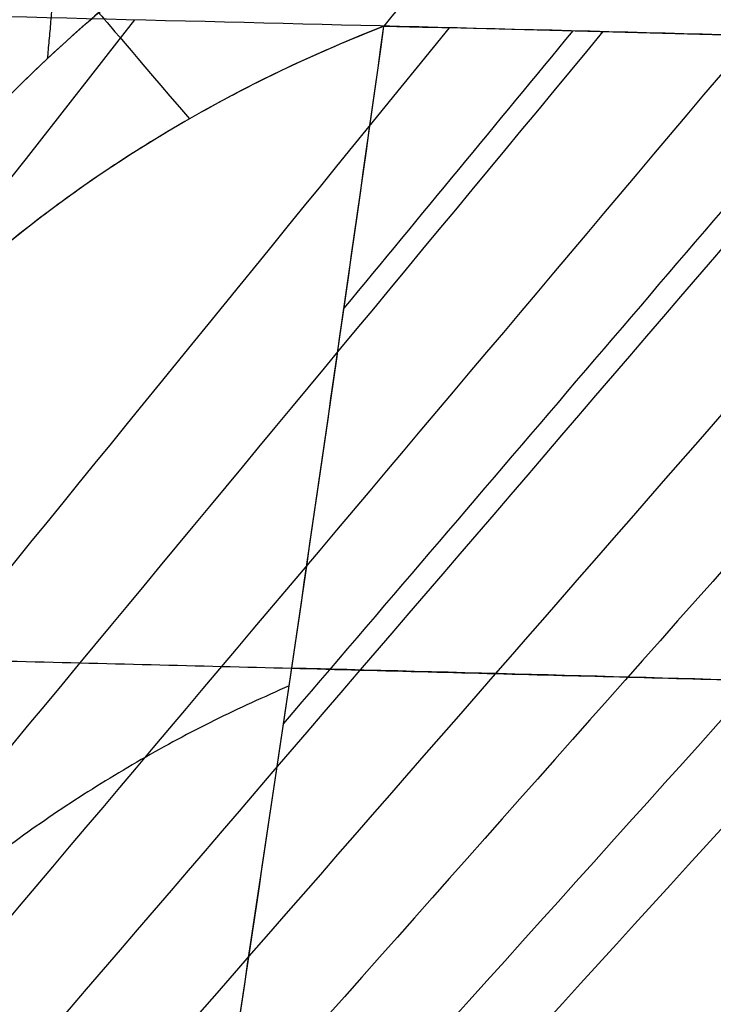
# Model space of a CAD drawing. Header units: millimetres. Extents: x -303 to 908, y -150 to 0.
# Tile 401 of 420: x 704.02 to 706.44, y -108.36 to -104.94. Entities that reach past the tile are written whole.
import ezdxf

# ---------------------------------------------------------------- set-up
doc = ezdxf.new("R2010")
doc.units = ezdxf.units.MM
doc.header["$MEASUREMENT"] = 0
doc.layers.add('IGES level 0', color=7, linetype='Continuous', true_color=0xfcfbff)

msp = doc.modelspace()

# ---------------------------------------------------------------- linework, layer by layer
at = {"layer": 'IGES level 0', "extrusion": (-0.00453042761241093, -0.05178302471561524, 0.9986480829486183)}
msp.add_arc((714.328326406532, -48.19681850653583, -28.89139827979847), 4.999999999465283, 96.46167887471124, 179.9999999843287, dxfattribs=at)
at = {"layer": 'IGES level 0', "extrusion": (0.7176749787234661, -0.01759542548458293, 0.6961558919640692)}
msp.add_arc((-91.33569851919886, -516.7806211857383, 487.8710729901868), 4.999999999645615, 4.125866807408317, 42.33793858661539, dxfattribs=at)
at = {"layer": 'IGES level 0', "extrusion": (0.7176749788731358, -0.01759542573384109, 0.6961558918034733)}
msp.add_arc((-91.33569827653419, -516.78062109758, 487.871073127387), 4.999999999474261, 4.125866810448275, 42.33793859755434, dxfattribs=at)
at = {"layer": 'IGES level 0', "extrusion": (0.760240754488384, 0.6496414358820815, 6.123233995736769e-17)}
msp.add_arc((-542.2971719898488, -31.35765001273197, 467.2826544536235), 5, 2.088820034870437, 25.56187011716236, dxfattribs=at)
at = {"layer": 'IGES level 0', "extrusion": (-0.049136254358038, -0.5616299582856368, 0.8259282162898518)}
msp.add_arc((714.3283264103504, -56.19158671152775, 0.38959593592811), 4.999999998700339, 120.9504126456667, 179.9999999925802, dxfattribs=at)
at = {"layer": 'IGES level 0'}
msp.add_rational_spline([(705.4341640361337, -90.59776959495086, -145.6888818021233), (705.4248117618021, -90.70075997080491, -145.0939674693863), (705.4154667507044, -90.80364295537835, -144.4995367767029), (705.3968005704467, -91.00917100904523, -143.3104347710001), (705.387478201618, -91.1118202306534, -142.7159014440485), (705.3595495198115, -91.41935424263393, -140.9324138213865), (705.3409794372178, -91.62384953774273, -139.743431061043), (705.2854633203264, -92.2352330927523, -136.1768444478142), (705.2487028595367, -92.64011329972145, -133.7990371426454), (705.1395090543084, -93.84289916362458, -126.6663845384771), (705.0681322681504, -94.62929169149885, -121.9100199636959), (704.9297721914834, -96.15391323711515, -112.3932689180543), (704.8627833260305, -96.89220333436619, -107.6326915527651), (704.7666024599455, -97.95234834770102, -100.4856987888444), (704.7352631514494, -98.29780525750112, -98.10277444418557), (704.674174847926, -98.97122469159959, -93.33483688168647), (704.6444219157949, -99.29923060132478, -90.94952804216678), (704.557805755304, -100.254158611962, -83.79323470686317), (704.5035640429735, -100.8522232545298, -79.01997242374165), (704.4031378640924, -101.9595827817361, -69.46900758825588), (704.3569468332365, -102.4689499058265, -64.69099117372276), (704.273479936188, -103.3894113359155, -55.12934060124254), (704.2361981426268, -103.8005710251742, -50.345363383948), (704.1712406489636, -104.5169688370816, -40.77074853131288), (704.1435600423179, -104.8222609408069, -35.97974409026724), (704.120941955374, -105.0717219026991, -31.18451977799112)], [0.8682436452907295, 0.868277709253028, 0.8683119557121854, 0.8683801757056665, 0.868414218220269, 0.868516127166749, 0.8685837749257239, 0.8687857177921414, 0.8689190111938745, 0.8693139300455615, 0.8695705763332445, 0.8700659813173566, 0.8703047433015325, 0.8706464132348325, 0.8707575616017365, 0.8709739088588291, 0.871079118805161, 0.8713850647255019, 0.8715761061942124, 0.871929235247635, 0.872091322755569, 0.8723839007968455, 0.872514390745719, 0.872741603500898, 0.8728383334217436, 0.8729173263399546], degree=3, knots=[0.352630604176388, 0.352630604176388, 0.352630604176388, 0.352630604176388, 0.354442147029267, 0.354442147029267, 0.356253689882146, 0.356253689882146, 0.359876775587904, 0.359876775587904, 0.367122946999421, 0.367122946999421, 0.381615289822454, 0.381615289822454, 0.396107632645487, 0.396107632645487, 0.403353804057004, 0.403353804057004, 0.41059997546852, 0.41059997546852, 0.425092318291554, 0.425092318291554, 0.439584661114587, 0.439584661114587, 0.45407700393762, 0.45407700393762, 0.468569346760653, 0.468569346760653, 0.468569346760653, 0.468569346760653], dxfattribs=at)
for points, weights in [([(702.7528368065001, -106.128133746, -60.22941541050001), (703.1418456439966, -101.681742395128, -59.79951346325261), (707.6246519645, -101.5878705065, -59.75287481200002)], [0.9999999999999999, 0.7444752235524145, 0.9999999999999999]), ([(702.6450850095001, -107.3597424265, -45.8063221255), (703.0338870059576, -102.9157152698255, -45.47235712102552), (707.5059882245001, -102.8107480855, -45.43534945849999)], [0.9999999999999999, 0.745255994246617, 0.9999999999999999]), ([(702.565057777, -108.274457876, -31.357650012), (702.9537408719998, -103.831789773, -31.1255205), (707.417904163, -103.718554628, -31.099396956)], [1, 0.745834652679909, 1]), ([(705.293009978, -104.957961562, -28.940145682), (702.768897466, -105.944559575, -29.76119577), (702.565057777, -108.274457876, -31.357650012)], [1, 0.870142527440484, 1]), ([(704.963059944, -107.253778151, -25.604368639), (702.5639230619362, -108.2874277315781, -26.40618000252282), (702.3639849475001, -110.5727308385, -27.8909712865)], [1, 0.8775010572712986, 1])]:
    msp.add_rational_spline(points, weights, degree=2, dxfattribs=at)
for points, knots in [([(705.293009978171, -104.9579615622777, -28.94014568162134), (708.164251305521, -105.0297203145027, -26.15287978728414), (710.6315942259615, -105.1020777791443, -22.91337661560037), (713.50654715, -105.191066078, -17.688954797), (714.334107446, -105.217705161, -15.882127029), (715.723260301, -105.263272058, -12.135514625), (716.283939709, -105.282148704, -10.188609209), (717.098889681, -105.309819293, -6.287674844), (717.360055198, -105.318838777, -4.318608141), (717.590503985, -105.326783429, -0.343367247), (717.55741809, -105.325635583, 1.679923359), (717.010258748, -105.306807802, 7.656514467), (716.066878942, -105.27410334, 11.528113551), (713.021099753, -105.175249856, 18.976803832), (710.988712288, -105.111449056, 22.38938482), (707.186821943, -105.006172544, 27.047515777), (705.798178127, -104.969741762, 28.510284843), (702.855226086, -104.898706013, 31.18552426), (701.291523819, -104.863826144, 32.410025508), (697.978251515, -104.798140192, 34.631131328), (696.21576486, -104.767185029, 35.632053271), (692.609797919, -104.714044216, 37.340459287), (690.756989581, -104.691601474, 38.05656819), (686.952797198, -104.657136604, 39.215642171), (684.987864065, -104.645087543, 39.660355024), (681.019480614, -104.633709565, 40.253188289), (679.032599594, -104.63436617, 40.400888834), (677.043100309, -104.641506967, 40.403752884)], [2.33660848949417, 2.33660848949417, 2.33660848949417, 2.33660848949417, 2.461608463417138, 2.461608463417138, 2.524108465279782, 2.524108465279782, 2.586608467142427, 2.586608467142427, 2.649108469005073, 2.649108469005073, 2.711608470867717, 2.711608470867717, 2.836608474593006, 2.836608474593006, 2.961608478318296, 2.961608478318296, 3.024108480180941, 3.024108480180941, 3.086608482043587, 3.086608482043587, 3.149108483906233, 3.149108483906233, 3.211608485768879, 3.211608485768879, 3.274108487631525, 3.274108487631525, 3.33660848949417, 3.33660848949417, 3.33660848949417, 3.33660848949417]), ([(705.293009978, -104.957961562, -28.940145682), (708.164250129, -105.02972028, -26.152881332), (710.631593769, -105.102077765, -22.913377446), (713.50654715, -105.191066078, -17.688954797), (714.334107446, -105.217705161, -15.882127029), (715.723260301, -105.263272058, -12.135514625), (716.283939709, -105.282148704, -10.188609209), (717.098889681, -105.309819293, -6.287674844), (717.360055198, -105.318838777, -4.318608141), (717.590503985, -105.326783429, -0.343367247), (717.55741809, -105.325635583, 1.679923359), (717.010258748, -105.306807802, 7.656514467), (716.066878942, -105.27410334, 11.528113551), (713.021099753, -105.175249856, 18.976803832), (710.988712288, -105.111449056, 22.38938482), (707.186821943, -105.006172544, 27.047515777), (705.798178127, -104.969741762, 28.510284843), (702.855226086, -104.898706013, 31.18552426), (701.291523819, -104.863826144, 32.410025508), (697.978251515, -104.798140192, 34.631131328), (696.21576486, -104.767185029, 35.632053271), (692.609797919, -104.714044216, 37.340459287), (690.756989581, -104.691601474, 38.05656819), (686.952797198, -104.657136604, 39.215642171), (684.987864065, -104.645087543, 39.660355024), (681.019480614, -104.633709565, 40.253188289), (679.032599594, -104.63436617, 40.400888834), (677.043100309, -104.641506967, 40.403752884)], [0, 0, 0, 0, 0.125000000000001, 0.125000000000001, 0.1875, 0.1875, 0.25, 0.25, 0.3125, 0.3125, 0.374999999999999, 0.374999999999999, 0.499999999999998, 0.499999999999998, 0.624999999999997, 0.624999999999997, 0.687499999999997, 0.687499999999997, 0.749999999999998, 0.749999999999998, 0.812499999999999, 0.812499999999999, 0.874999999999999, 0.874999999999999, 0.9375, 0.9375, 1, 1, 1, 1]), ([(704.630506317, -109.452303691, -22.23513777), (704.74145118, -108.738542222, -23.364876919), (704.852455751, -108.004174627, -24.487388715), (705.073664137, -106.503381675, -26.721348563), (705.183699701, -105.736968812, -27.832900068), (705.293009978, -104.957961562, -28.940145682)], [0, 0, 0, 0, 0.00416377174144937, 0.00416377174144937, 0.00832754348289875, 0.00832754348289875, 0.00832754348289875, 0.00832754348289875]), ([(677.0505726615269, -106.8688257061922, 37.90659649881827), (677.9835129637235, -106.8653386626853, 37.90504040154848), (678.9187358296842, -106.8633432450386, 37.86937460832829), (679.8551032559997, -106.862843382, 37.79893889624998), (680.0891951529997, -106.862718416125, 37.78132996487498), (680.3233601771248, -106.862687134, 37.76154941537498), (680.5575818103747, -106.8627500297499, 37.73958994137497), (680.6746926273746, -106.862781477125, 37.72861020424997), (680.7919336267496, -106.8628366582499, 37.71707665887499), (680.9093515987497, -106.862915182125, 37.70497117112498), (681.0267695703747, -106.862993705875, 37.69286568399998), (681.1441564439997, -106.86309550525, 37.68021117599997), (681.2614928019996, -106.863220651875, 37.66701167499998), (681.4961655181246, -106.863470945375, 37.64061267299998), (681.7306362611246, -106.86381474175, 37.61203440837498), (681.9647467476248, -106.864251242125, 37.58130073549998), (682.0818019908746, -106.864469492, 37.56593389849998), (682.1987671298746, -106.86471089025, 37.55002803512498), (682.3156223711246, -106.864975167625, 37.53358504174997), (682.4324776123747, -106.865239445, 37.51714204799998), (682.5493950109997, -106.8655270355, 37.50013356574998), (682.6656661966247, -106.86583575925, 37.48267242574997), (683.1307509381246, -106.867070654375, 37.41282786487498), (683.5943903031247, -106.8686726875, 37.33448911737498), (684.0562974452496, -106.87062210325, 37.24757314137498), (684.1717742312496, -106.871109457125, 37.22584414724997), (684.2871427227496, -106.871618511, 37.20357903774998), (684.4023983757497, -106.87214893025, 37.18077643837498), (684.4600262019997, -106.87241413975, 37.16937513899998), (684.5172407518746, -106.87268275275, 37.15791734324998), (684.5745144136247, -106.872957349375, 37.14631346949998), (684.6317880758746, -106.8732319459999, 37.13470959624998), (684.6890304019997, -106.87351200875, 37.12297634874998), (684.7462410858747, -106.8737974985, 37.11111373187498), (684.9750838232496, -106.874939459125, 37.06366326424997), (685.2034203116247, -106.8761682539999, 37.01414281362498), (685.4312309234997, -106.87748152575, 36.96255312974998), (686.3424733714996, -106.882734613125, 36.75619439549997), (687.2453017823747, -106.889336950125, 36.51671091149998), (688.1384505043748, -106.89715568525, 36.24428696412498), (689.0315992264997, -106.9049744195, 35.97186301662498), (689.9150633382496, -106.9140093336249, 35.66649975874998), (690.7876196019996, -106.92416044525, 35.32859194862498), (691.0057586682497, -106.926698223, 35.24411499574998), (691.2232164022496, -106.929305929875, 35.15760497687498), (691.4399746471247, -106.93198233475, 35.06906992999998), (691.5483537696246, -106.933320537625, 35.02480240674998), (691.6572542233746, -106.934685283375, 34.97973687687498), (691.7657833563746, -106.9360632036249, 34.93422375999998), (691.8743124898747, -106.937441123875, 34.88871064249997), (691.9826433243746, -106.93883488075, 34.84268408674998), (692.0907739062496, -106.940244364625, 34.79614658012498), (692.3070350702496, -106.943063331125, 34.70307156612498), (692.5224951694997, -106.94594519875, 34.60795272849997), (692.7371392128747, -106.94888915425, 34.51081020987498), (692.8444612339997, -106.950361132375, 34.46223895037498), (692.9515792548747, -106.9518486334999, 34.41316177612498), (693.0584914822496, -106.9533515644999, 34.36358123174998), (693.1119475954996, -106.954103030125, 34.33879095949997), (693.1653522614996, -106.9548583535, 34.31387484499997), (693.2187052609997, -106.95561752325, 34.28883320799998), (693.2720582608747, -106.956376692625, 34.26379157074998), (693.3256687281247, -106.957144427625, 34.23847609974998), (693.3790755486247, -106.957913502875, 34.21310402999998), (693.8063301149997, -106.9640661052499, 34.01012747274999), (694.2301866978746, -106.9704579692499, 33.79901045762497), (694.6495786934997, -106.977055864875, 33.58026485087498), (694.7544266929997, -106.97870533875, 33.52557844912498), (694.8591028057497, -106.980369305, 33.47035383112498), (694.9630812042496, -106.982038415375, 33.41487991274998), (695.0670596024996, -106.983707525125, 33.35940599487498), (695.1707328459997, -106.98538876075, 33.30347717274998), (695.2740992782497, -106.987081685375, 33.24709518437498), (695.4808321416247, -106.9904675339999, 33.13433120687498), (695.6863377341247, -106.993900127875, 33.01975449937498), (695.8906030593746, -106.9973761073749, 32.90337971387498), (696.7076643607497, -107.011280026, 32.43788057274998), (697.5047723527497, -107.0258720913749, 31.94366029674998), (698.2814663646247, -107.040974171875, 31.42160939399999), (699.0581603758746, -107.056076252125, 30.89955849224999), (699.8155201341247, -107.071710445, 30.34891600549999), (700.5523841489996, -107.0876891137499, 29.77030188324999), (700.9208161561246, -107.095678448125, 29.48099482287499), (701.2841322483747, -107.103755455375, 29.18471254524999), (701.6425340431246, -107.1119056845, 28.88118673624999), (702.0009358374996, -107.120055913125, 28.57766092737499), (702.3542761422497, -107.128275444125, 28.26700701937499), (702.7024557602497, -107.13654450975, 27.94918434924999), (703.0506353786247, -107.144813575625, 27.63136167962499), (703.3937461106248, -107.1531336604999, 27.30627379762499), (703.7316549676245, -107.161484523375, 26.97385809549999), (703.9006093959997, -107.165659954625, 26.80765024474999), (704.0685289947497, -107.169850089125, 26.63933363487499), (704.2346026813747, -107.174031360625, 26.46970575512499), (704.4006763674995, -107.178212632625, 26.30007787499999), (704.5650762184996, -107.18239004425, 26.12897855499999), (704.7277251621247, -107.18655937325, 25.95650014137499), (704.8903741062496, -107.1907287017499, 25.78402172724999), (705.0514001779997, -107.194893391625, 25.61001652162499), (705.2102471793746, -107.199034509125, 25.43511228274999), (705.3690941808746, -107.203175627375, 25.26020804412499), (705.5261888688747, -107.2073057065, 25.08395344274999), (705.6815117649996, -107.211421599, 24.90638198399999), (705.8368346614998, -107.215537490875, 24.72881052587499), (705.9903857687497, -107.219639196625, 24.54992220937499), (706.1421451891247, -107.22372341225, 24.36974982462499), (706.2939046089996, -107.22780762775, 24.18957744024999), (706.4437920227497, -107.231871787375, 24.00821413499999), (706.5918689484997, -107.2359159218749, 23.82561931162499), (707.1841766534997, -107.252092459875, 23.09524001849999), (707.7484426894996, -107.2679705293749, 22.34391682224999), (708.2839016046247, -107.28338470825, 21.57288340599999), (708.5516310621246, -107.291091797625, 21.18736669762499), (708.8122315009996, -107.298686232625, 20.79684267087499), (709.0657629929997, -107.306153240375, 20.40113331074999), (709.3192944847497, -107.31362024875, 20.00542395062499), (709.5656765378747, -107.320957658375, 19.60464852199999), (709.8047604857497, -107.3281474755, 19.19896100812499), (710.0438444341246, -107.3353372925, 18.79327349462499), (710.2756302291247, -107.342379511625, 18.38267394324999), (710.4999751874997, -107.3492580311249, 17.96732241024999), (710.5560614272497, -107.3509776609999, 17.86348452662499), (710.6118486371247, -107.352692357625, 17.75903384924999), (710.6671160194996, -107.35439430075, 17.65436999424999), (710.7223834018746, -107.356096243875, 17.54970613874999), (710.7771905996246, -107.35778752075, 17.44472064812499), (710.8315351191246, -107.35946792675, 17.33941522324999), (710.9402241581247, -107.362828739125, 17.12880437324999), (711.0470624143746, -107.366146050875, 16.91691375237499), (711.1520307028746, -107.369418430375, 16.70375741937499), (711.3619672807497, -107.375963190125, 16.27744475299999), (711.5646035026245, -107.38233536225, 15.84563884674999), (711.7584662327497, -107.388475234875, 15.41139379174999), (711.8553975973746, -107.3915451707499, 15.19427126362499), (711.9502039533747, -107.3945591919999, 14.97640979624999), (712.0428598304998, -107.397514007, 14.75787442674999), (712.0891877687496, -107.3989914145, 14.648606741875), (712.1349809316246, -107.400453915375, 14.53915637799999), (712.1801296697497, -107.40189806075, 14.42981459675), (712.2252784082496, -107.403342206, 14.3204728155), (712.2698988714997, -107.4047720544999, 14.21096102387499), (712.3139905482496, -107.406187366, 14.10128221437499), (712.6667239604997, -107.417509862, 13.22385173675), (712.9855989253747, -107.427897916, 12.335726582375), (713.2704618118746, -107.437256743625, 11.43848185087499), (713.4128932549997, -107.44193615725, 10.989859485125), (713.5467910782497, -107.4463584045, 10.53911876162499), (713.6723080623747, -107.45052122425, 10.08579558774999), (713.7978250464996, -107.454684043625, 9.632472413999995), (713.9149103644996, -107.4585848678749, 9.176691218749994), (714.0234943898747, -107.462214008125, 8.718618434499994), (714.2406624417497, -107.46947228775, 7.802472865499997), (714.4238429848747, -107.475647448, 6.877643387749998), (714.5727128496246, -107.480685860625, 5.942649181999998), (714.6471477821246, -107.4832050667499, 5.475152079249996), (714.7129553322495, -107.485437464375, 5.005224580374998), (714.7699917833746, -107.48737492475, 4.533024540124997), (714.7985100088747, -107.488343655, 4.296924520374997), (714.8248357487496, -107.489238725, 4.060256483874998), (714.8489528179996, -107.490059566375, 3.823040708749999), (714.8730698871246, -107.490880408, 3.585824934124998), (714.8949540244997, -107.4916262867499, 3.348271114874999), (714.9145542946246, -107.492294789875, 3.111003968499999), (714.9929553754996, -107.494968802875, 2.161935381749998), (715.0350865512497, -107.496409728, 1.214644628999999), (715.0418374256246, -107.496639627, 0.2706833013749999), (715.0452128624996, -107.496754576, -0.2012973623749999), (715.0397634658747, -107.4965691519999, -0.6725618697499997), (715.0255188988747, -107.496083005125, -1.143417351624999), (715.0112743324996, -107.495596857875, -1.614272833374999), (714.9882300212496, -107.494809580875, -2.084580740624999), (714.9564168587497, -107.493723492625, -2.554162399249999), (714.9246036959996, -107.492637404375, -3.023744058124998), (714.8840500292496, -107.4912540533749, -3.492385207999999), (714.8347051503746, -107.48957451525, -3.960663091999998), (714.7853602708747, -107.487894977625, -4.428940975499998), (714.7272227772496, -107.48591783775, -4.896649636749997), (714.6602729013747, -107.483646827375, -5.363586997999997), (714.5933230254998, -107.4813758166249, -5.830524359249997), (714.5175607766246, -107.478810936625, -6.296690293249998), (714.4329785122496, -107.475958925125, -6.761883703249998), (714.3906873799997, -107.474532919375, -6.994480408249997), (714.3461914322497, -107.4730351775, -7.226834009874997), (714.2994908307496, -107.47146681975, -7.458919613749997), (714.2878156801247, -107.471074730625, -7.516941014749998), (714.2759073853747, -107.470674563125, -7.575405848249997), (714.2639007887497, -107.470271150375, -7.633638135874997), (714.2518941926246, -107.4698677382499, -7.691870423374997), (714.2397479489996, -107.46945962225, -7.750078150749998), (714.2274626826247, -107.469046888, -7.808260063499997), (714.2028921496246, -107.4682214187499, -7.924623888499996), (714.1777655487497, -107.467377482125, -8.040884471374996), (714.1520875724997, -107.466515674, -8.157031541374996), (713.9466637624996, -107.45962120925, -9.086208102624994), (713.7060938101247, -107.4516174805, -10.00815651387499), (713.4318297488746, -107.44256926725, -10.91724048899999), (713.4146882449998, -107.442003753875, -10.974058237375), (713.3974145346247, -107.441434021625, -11.03082568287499), (713.3800087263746, -107.440860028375, -11.08754145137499), (713.3626029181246, -107.44028603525, -11.14425722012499), (713.3451789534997, -107.43971198, -11.20055451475), (713.3275912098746, -107.439132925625, -11.25691928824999), (713.2924157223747, -107.437974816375, -11.36964883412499), (713.2567241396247, -107.4368013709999, -11.482182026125), (713.2205180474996, -107.435612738, -11.59451564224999), (713.1481058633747, -107.4332354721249, -11.8191828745), (713.0736356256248, -107.430797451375, -12.043051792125), (712.9971202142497, -107.42829992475, -12.26609674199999), (712.8440893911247, -107.42330487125, -12.71218664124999), (712.6828776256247, -107.418071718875, -13.15498048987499), (712.5135910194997, -107.412611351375, -13.594275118), (712.3443044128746, -107.407150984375, -14.03356974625), (712.1669283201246, -107.401462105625, -14.46937986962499), (711.9816784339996, -107.395563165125, -14.901323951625), (711.7964285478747, -107.389664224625, -15.33326803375), (711.6031138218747, -107.383549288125, -15.76180752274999), (711.4017881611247, -107.377231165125, -16.18676465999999), (711.2004625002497, -107.3709130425, -16.61172179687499), (710.9911259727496, -107.36439173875, -17.03309643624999), (710.7738450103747, -107.35768336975, -17.45071694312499), (710.6652045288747, -107.354329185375, -17.65952719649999), (710.5546408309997, -107.350930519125, -17.86728836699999), (710.4419306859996, -107.347481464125, -18.07439271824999), (710.3292205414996, -107.344032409, -18.28149706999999), (710.2144889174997, -107.340536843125, -18.48770049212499), (710.0977474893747, -107.3369973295, -18.69296812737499), (709.9810060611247, -107.3334578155, -18.89823576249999), (709.8622548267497, -107.3298743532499, -19.10256761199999), (709.7415050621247, -107.326249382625, -19.30592831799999), (709.6811301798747, -107.32443689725, -19.40760867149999), (709.6203365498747, -107.322616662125, -19.50891266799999), (709.5588786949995, -107.320780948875, -19.61024343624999), (709.4974208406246, -107.31894523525, -19.71157420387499), (709.4354504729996, -107.317098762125, -19.81267217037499), (709.3729748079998, -107.315242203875, -19.91352611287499), (709.1230721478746, -107.307815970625, -20.31694188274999), (708.8650930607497, -107.3002307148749, -20.71646025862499), (708.5994378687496, -107.2925107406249, -21.11129743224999), (708.4666102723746, -107.2886507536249, -21.30871601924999), (708.3323134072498, -107.2847710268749, -21.50430394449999), (708.1963332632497, -107.280866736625, -21.69842698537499), (708.0603531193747, -107.2769624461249, -21.89255002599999), (707.9227462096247, -107.273035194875, -22.08511782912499), (707.7835305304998, -107.269087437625, -22.27613583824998), (707.5050991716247, -107.261191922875, -22.65817185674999), (707.2202116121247, -107.25321442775, -23.03405517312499), (706.9288869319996, -107.245171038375, -23.40393798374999), (706.3462375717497, -107.229084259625, -24.14370360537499), (705.7382833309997, -107.21274804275, -24.85901577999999), (705.1048693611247, -107.196293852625, -25.55069270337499), (705.0607132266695, -107.1951468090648, -25.598910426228), (705.0164344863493, -107.1939992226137, -25.64701146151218), (704.9720335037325, -107.1928511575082, -25.69499552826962)], [0.008161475, 0.008161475, 0.008161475, 0.008161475, 0.0110059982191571, 0.0110059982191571, 0.0110059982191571, 0.0117171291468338, 0.0117171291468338, 0.0117171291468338, 0.0120726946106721, 0.0120726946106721, 0.0120726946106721, 0.0124282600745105, 0.0124282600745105, 0.0124282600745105, 0.0131393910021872, 0.0131393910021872, 0.0131393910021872, 0.0134949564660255, 0.0134949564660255, 0.0134949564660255, 0.0138505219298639, 0.0138505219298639, 0.0138505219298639, 0.0152727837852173, 0.0152727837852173, 0.0152727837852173, 0.0156283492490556, 0.0156283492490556, 0.0156283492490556, 0.0158061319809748, 0.0158061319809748, 0.0158061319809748, 0.015983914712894, 0.015983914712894, 0.015983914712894, 0.0166950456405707, 0.0166950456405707, 0.0166950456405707, 0.0195395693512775, 0.0195395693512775, 0.0195395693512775, 0.0223840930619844, 0.0223840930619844, 0.0223840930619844, 0.0230952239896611, 0.0230952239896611, 0.0230952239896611, 0.0234507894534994, 0.0234507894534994, 0.0234507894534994, 0.0238063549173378, 0.0238063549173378, 0.0238063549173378, 0.0245174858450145, 0.0245174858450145, 0.0245174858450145, 0.0248730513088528, 0.0248730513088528, 0.0248730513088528, 0.025050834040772, 0.025050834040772, 0.025050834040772, 0.0252286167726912, 0.0252286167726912, 0.0252286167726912, 0.0266508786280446, 0.0266508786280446, 0.0266508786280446, 0.027006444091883, 0.027006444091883, 0.027006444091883, 0.0273620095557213, 0.0273620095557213, 0.0273620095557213, 0.028073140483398, 0.028073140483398, 0.028073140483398, 0.0309176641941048, 0.0309176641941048, 0.0309176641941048, 0.0337621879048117, 0.0337621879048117, 0.0337621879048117, 0.0351844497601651, 0.0351844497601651, 0.0351844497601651, 0.0366067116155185, 0.0366067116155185, 0.0366067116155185, 0.0380289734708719, 0.0380289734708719, 0.0380289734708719, 0.0387401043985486, 0.0387401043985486, 0.0387401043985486, 0.0394512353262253, 0.0394512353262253, 0.0394512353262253, 0.040162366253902, 0.040162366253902, 0.040162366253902, 0.0408734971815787, 0.0408734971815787, 0.0408734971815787, 0.0415846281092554, 0.0415846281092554, 0.0415846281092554, 0.0422957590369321, 0.0422957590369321, 0.0422957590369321, 0.045140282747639, 0.045140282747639, 0.045140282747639, 0.0465625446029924, 0.0465625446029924, 0.0465625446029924, 0.0479848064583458, 0.0479848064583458, 0.0479848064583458, 0.0494070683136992, 0.0494070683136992, 0.0494070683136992, 0.0497626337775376, 0.0497626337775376, 0.0497626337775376, 0.0501181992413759, 0.0501181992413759, 0.0501181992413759, 0.0508293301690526, 0.0508293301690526, 0.0508293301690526, 0.052251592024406, 0.052251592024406, 0.052251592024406, 0.0529627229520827, 0.0529627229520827, 0.0529627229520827, 0.0533182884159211, 0.0533182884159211, 0.0533182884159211, 0.0536738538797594, 0.0536738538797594, 0.0536738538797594, 0.0565183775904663, 0.0565183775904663, 0.0565183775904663, 0.0579406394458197, 0.0579406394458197, 0.0579406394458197, 0.0593629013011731, 0.0593629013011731, 0.0593629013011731, 0.0622074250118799, 0.0622074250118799, 0.0622074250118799, 0.0636296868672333, 0.0636296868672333, 0.0636296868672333, 0.06434081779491, 0.06434081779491, 0.06434081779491, 0.0650519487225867, 0.0650519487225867, 0.0650519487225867, 0.0678964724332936, 0.0678964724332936, 0.0678964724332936, 0.069318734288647, 0.069318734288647, 0.069318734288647, 0.0707409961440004, 0.0707409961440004, 0.0707409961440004, 0.0721632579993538, 0.0721632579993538, 0.0721632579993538, 0.0735855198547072, 0.0735855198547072, 0.0735855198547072, 0.0750077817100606, 0.0750077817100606, 0.0750077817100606, 0.0757189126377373, 0.0757189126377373, 0.0757189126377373, 0.0758966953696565, 0.0758966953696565, 0.0758966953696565, 0.0760744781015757, 0.0760744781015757, 0.0760744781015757, 0.0764300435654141, 0.0764300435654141, 0.0764300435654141, 0.0792745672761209, 0.0792745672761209, 0.0792745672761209, 0.07945235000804, 0.07945235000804, 0.07945235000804, 0.0796301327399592, 0.0796301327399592, 0.0796301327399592, 0.0799856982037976, 0.0799856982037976, 0.0799856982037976, 0.0806968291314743, 0.0806968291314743, 0.0806968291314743, 0.0821190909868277, 0.0821190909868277, 0.0821190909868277, 0.0835413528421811, 0.0835413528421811, 0.0835413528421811, 0.0849636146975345, 0.0849636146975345, 0.0849636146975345, 0.0863858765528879, 0.0863858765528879, 0.0863858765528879, 0.0870970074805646, 0.0870970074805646, 0.0870970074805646, 0.0878081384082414, 0.0878081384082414, 0.0878081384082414, 0.0885192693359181, 0.0885192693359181, 0.0885192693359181, 0.0888748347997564, 0.0888748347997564, 0.0888748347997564, 0.0892304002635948, 0.0892304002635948, 0.0892304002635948, 0.0906526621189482, 0.0906526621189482, 0.0906526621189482, 0.0913637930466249, 0.0913637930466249, 0.0913637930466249, 0.0920749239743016, 0.0920749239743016, 0.0920749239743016, 0.093497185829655, 0.093497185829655, 0.093497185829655, 0.0963417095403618, 0.0963417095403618, 0.0963417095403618, 0.09654000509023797, 0.09654000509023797, 0.09654000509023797, 0.09654000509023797])]:
    msp.add_open_spline(points, degree=3, knots=knots, dxfattribs=at)
for points in [[(704.4244556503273, -104.9365875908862, 29.75875134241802), (703.2742438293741, -106.4063099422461, 28.54966044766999), (702.1236731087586, -107.8760220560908, 27.34089717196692), (700.9725164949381, -109.3457163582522, 26.13266739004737)], [(704.630506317, -109.452303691, -22.23513777), (704.853953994, -108.014757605, -24.510480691), (705.075683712, -106.506752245, -26.738764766), (705.293009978, -104.957961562, -28.940145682)], [(705.5202620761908, -104.963655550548, 28.71781076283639), (704.324546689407, -106.4331874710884, 27.55156737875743), (703.1284787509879, -107.9027089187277, 26.38567079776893), (701.9318355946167, -109.3722121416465, 25.22033862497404)], [(706.0556468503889, -104.9772598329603, 28.17986265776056), (704.837729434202, -106.4467014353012, 27.03573123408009), (703.6194639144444, -107.916132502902, 25.89195532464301), (702.4006305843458, -109.3855452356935, 24.74875784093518)], [(706.5805168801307, -104.990840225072, 27.63231107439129), (705.3408397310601, -106.4601948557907, 26.51067872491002), (704.100819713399, -107.9295389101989, 25.38940992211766), (702.860240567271, -109.39886455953, 24.26873245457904)], [(705.9506466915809, -104.9745872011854, -28.28695525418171), (705.6850926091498, -105.2961347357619, -28.03563435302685), (705.4195218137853, -105.6176817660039, -27.78433039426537), (705.1539319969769, -105.9392282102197, -27.53304570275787)], [(707.0940126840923, -105.0043611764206, 27.07612353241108), (705.8330754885, -106.4736326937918, 25.97731363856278), (704.5718014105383, -107.9428936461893, 24.87887461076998), (703.3099781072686, -109.4121362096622, 23.7810386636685)], [(707.5954746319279, -105.0177857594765, 26.51215883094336), (706.313781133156, -106.4869773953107, 25.4364838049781), (705.031757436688, -107.9561584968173, 24.36118619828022), (703.7491955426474, -109.4253212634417, 23.28650217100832)], [(706.9818657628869, -105.0014066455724, -27.19939792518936), (706.3026009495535, -105.7958335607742, -26.60255109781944), (705.6232372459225, -106.5902573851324, -26.00581223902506), (704.943740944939, -107.3846768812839, -25.4092179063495)], [(708.0855523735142, -105.0311128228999, 25.93985087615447), (706.7835978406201, -106.5002231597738, 24.88763309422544), (705.4813204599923, -107.9693230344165, 23.8357985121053), (704.1785169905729, -109.438404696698, 22.78458674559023)], [(708.5639674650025, -105.0443114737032, 25.35962439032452), (707.242250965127, -106.5133405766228, 24.3311741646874), (705.9202196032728, -107.9823593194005, 23.30311209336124), (704.597675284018, -109.4513600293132, 22.27568073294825)], [(708.9224575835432, -105.0543139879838, -24.91003141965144), (707.5859692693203, -106.523254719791, -23.90000486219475), (706.2491725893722, -107.9921851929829, -22.89036970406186), (704.9118736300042, -109.4610978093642, -21.8813704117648)], [(709.8313822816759, -105.0801702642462, -23.70777084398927), (708.4574328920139, -106.5489390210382, -22.74692600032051), (707.0831936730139, -108.0176978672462, -21.78647868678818), (705.7084825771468, -109.4864394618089, -20.82667689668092)], [(710.270321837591, -105.0928971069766, -23.09204054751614), (708.8783054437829, -106.561582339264, -22.15635538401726), (707.4860092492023, -108.0302578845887, -21.22106949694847), (706.0932576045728, -109.4989165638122, -20.28643182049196)], [(710.3634210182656, -105.0956230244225, 22.95824235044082), (708.9675392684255, -106.564328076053, 22.02799702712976), (707.5713799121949, -108.0330234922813, 21.09815127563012), (706.1747686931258, -109.5017021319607, 20.16895418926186)]]:
    msp.add_open_spline(points, degree=3, dxfattribs=at)

doc.saveas('drawing.dxf')
